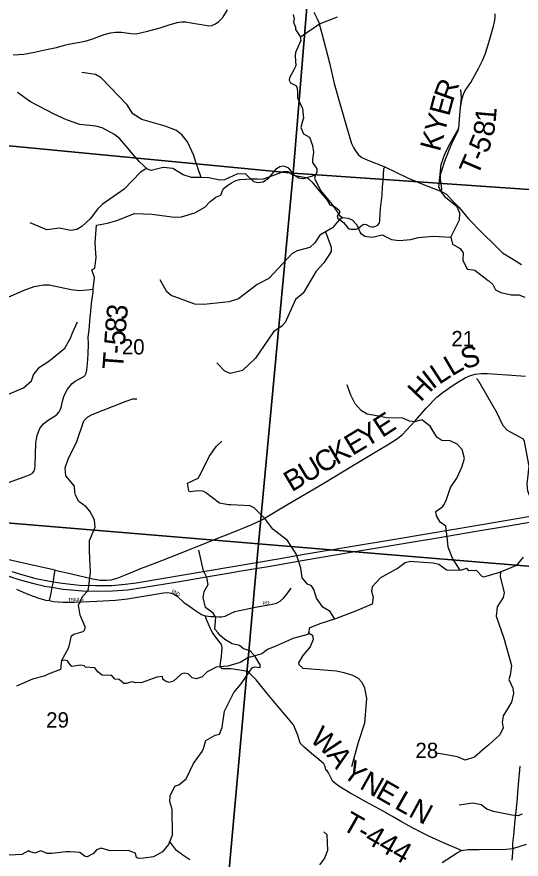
# Model space of a CAD drawing. Extents: x 1878108 to 2183446, y 146837 to 508383.
# Drawn here: x 1990420 to 1997699, y 318226 to 330394 of the extents above; entities that cross this region are included whole.
import ezdxf

# ---------------------------------------------------------------- set-up
doc = ezdxf.new("R2010")
doc.units = 0
for name, color, linetype in [('GM_X_County_Road', 7, 'Continuous'), ('GM_X_County_Road_Text', 7, 'Continuous'), ('GM_X_Minor_River', 7, 'Continuous'), ('GM_X_Section', 7, 'Continuous'), ('GM_X_Section_Text', 7, 'Continuous'), ('GM_X_Township_Road', 7, 'Continuous'), ('GM_X_Township_Road_Text', 7, 'Continuous'), ('GM_X_Township_ROW', 7, 'Continuous'), ('GM_X_Township_Subdivision', 7, 'Continuous'), ('GM_X_Township_Subdivision_Text', 7, 'Continuous'), ('GM_X_US_Route', 7, 'Continuous')]:
    doc.layers.add(name, color=color, linetype=linetype)

msp = doc.modelspace()

# ---------------------------------------------------------------- linework, layer by layer
at = {"layer": 'GM_X_County_Road'}
for points in [[(1994708, 330460), (1994756, 330365), (1994781, 330313), (1994822, 330155), (1994933, 329727), (1995000, 329433), (1995063, 329207), (1995189, 328775), (1995251, 328566), (1995280, 328506), (1995308, 328457), (1995349, 328404), (1995400, 328364), (1995484, 328323), (1995734, 328229), (1996048, 328072), (1996244, 327990), (1996550, 327873), (1996621, 327830), (1996710, 327735), (1996805, 327639), (1996934, 327480), (1997132, 327278), (1997322, 327090), (1997431, 326986), (1997587, 326888), (1997705, 326814)], [(1992096, 322376), (1992245, 322438), (1992285, 322452), (1992515, 322540), (1992670, 322603), (1992973, 322723), (1993298, 322851), (1993517, 322940), (1993802, 323055), (1993954, 323126), (1994317, 323343), (1994850, 323658), (1995256, 323904), (1995614, 324118), (1995792, 324224), (1995901, 324294), (1995982, 324358), (1996046, 324424), (1996170, 324560), (1996330, 324739), (1996480, 324900), (1996575, 324974), (1996705, 325065), (1996810, 325131), (1996892, 325178), (1996966, 325211), (1997042, 325233), (1997124, 325241), (1997214, 325241), (1997498, 325222), (1997761, 325203)], [(1990417, 322126), (1990553, 322063), (1990654, 322023), (1990752, 321991), (1990840, 321968), (1990890, 321961), (1990916, 322070), (1990932, 322153), (1990947, 322231), (1990951, 322251), (1990960, 322322), (1990972, 322402), (1991207, 322348), (1991494, 322282), (1991621, 322257), (1991721, 322256), (1991784, 322263), (1991870, 322286), (1991990, 322333), (1992096, 322376)], [(1996560, 318179), (1996776, 318316), (1996839, 318353), (1996932, 318367), (1997095, 318367), (1997481, 318368), (1997579, 318379), (1997774, 318442)]]:
    msp.add_lwpolyline(points, dxfattribs=at)
at = {"layer": 'GM_X_Minor_River'}
for points in [[(1994410, 330429), (1994424, 330365), (1994412, 330317), (1994442, 330244), (1994442, 330210), (1994512, 330112), (1994518, 330054), (1994440, 329881), (1994436, 329829), (1994447, 329685), (1994417, 329628), (1994357, 329512), (1994349, 329480), (1994363, 329450), (1994369, 329440), (1994447, 329402), (1994465, 329370), (1994469, 329290), (1994473, 329225), (1994543, 329071), (1994559, 328931), (1994541, 328886), (1994519, 328796), (1994557, 328702), (1994645, 328654), (1994687, 328534), (1994704, 328441), (1994690, 328335), (1994688, 328289), (1994748, 328199), (1994752, 328145), (1994730, 328110), (1994724, 328092), (1994716, 328064), (1994802, 327884)], [(1994513, 330107), (1994789, 330295), (1995047, 330395)], [(1994729, 328107), (1994558, 328053), (1994488, 328064), (1994430, 328100), (1994345, 328209), (1994276, 328236), (1994217, 328226), (1994153, 328189), (1994043, 328055), (1993977, 328006), (1993899, 327994), (1993839, 328009), (1993724, 328122), (1993606, 328127), (1993418, 328041), (1993348, 328033), (1993190, 328070), (1993082, 328073), (1992998, 328311), (1992973, 328393), (1992883, 328590), (1992808, 328683), (1992726, 328750), (1992563, 328816), (1992223, 328911), (1992093, 328992), (1992011, 329125), (1991636, 329515), (1991554, 329560), (1991356, 329590)], [(1993082, 328075), (1992940, 328071), (1992820, 328112), (1992673, 328203), (1992531, 328218), (1992358, 328174), (1992306, 328192), (1992189, 328299), (1991906, 328631), (1991828, 328693), (1991651, 328791), (1991561, 328816), (1991329, 328840), (1991137, 328906), (1990958, 328989), (1990858, 329042), (1990617, 329165), (1990430, 329299)], [(1996686, 327209), (1996808, 327462), (1996816, 327557), (1996774, 327647), (1996610, 327777), (1996544, 327869), (1996512, 327931), (1996546, 328259), (1996603, 328423), (1996677, 328566), (1996799, 328788), (1996817, 329037), (1996836, 329223), (1996830, 329343)], [(1992290, 328205), (1992204, 328149), (1991967, 327904), (1991653, 327684), (1991582, 327616), (1991477, 327477), (1991359, 327365), (1991285, 327322), (1991201, 327309), (1991035, 327342), (1990852, 327317), (1990611, 327416)], [(1994802, 327884), (1994972, 327682), (1995080, 327521), (1995120, 327497), (1995204, 327487), (1995260, 327463), (1995328, 327387), (1995380, 327267), (1995444, 327225), (1995550, 327211), (1995692, 327245), (1995712, 327237), (1995826, 327179), (1995940, 327162), (1996108, 327176), (1996212, 327206), (1996428, 327227), (1996686, 327209), (1996708, 327111), (1996818, 327049), (1996864, 326983), (1996856, 326878), (1996922, 326750), (1997002, 326738), (1997030, 326734), (1997222, 326586), (1997234, 326580), (1997292, 326526), (1997330, 326452), (1997404, 326412), (1997556, 326380), (1997664, 326376), (1997754, 326346)], [(1995124, 327496), (1995071, 327463), (1994974, 327348), (1994793, 327239), (1994722, 327127), (1994649, 327064), (1994466, 327015), (1994396, 326977), (1994058, 326613), (1993891, 326526), (1993621, 326320), (1993486, 326277), (1993119, 326236), (1992991, 326241), (1992648, 326366), (1992586, 326419), (1992488, 326594)], [(1994876, 327289), (1994956, 327067), (1994957, 327003), (1994851, 326839), (1994742, 326722), (1994555, 326404), (1994440, 326313), (1994294, 325979), (1994246, 325926), (1994127, 325842), (1993865, 325461), (1993679, 325284), (1993501, 325244), (1993423, 325276), (1993308, 325394)], [(1990266, 324927), (1990518, 325036), (1990634, 325138), (1990661, 325224), (1990745, 325332), (1990883, 325421), (1990907, 325437), (1991112, 325607), (1991196, 325750), (1991222, 325830), (1991296, 325988)], [(1998037, 323128), (1997896, 323271), (1997794, 323547), (1997786, 323643), (1997817, 323905), (1997747, 324260), (1997733, 324292), (1997503, 324418), (1997441, 324488), (1997349, 324678), (1997077, 325144), (1997057, 325170)], [(1996820, 322402), (1996706, 322574), (1996648, 322732), (1996638, 322840), (1996612, 323034), (1996532, 323092), (1996476, 323184), (1996469, 323246), (1996567, 323318), (1996581, 323344), (1996617, 323407), (1996681, 323595), (1996769, 323731), (1996844, 323888), (1996880, 324016), (1996848, 324144), (1996778, 324222), (1996664, 324276), (1996586, 324270), (1996556, 324272), (1996480, 324324), (1996388, 324480), (1996268, 324572), (1996166, 324543), (1996086, 324555), (1995990, 324597), (1995757, 324601), (1995639, 324626), (1995475, 324656), (1995395, 324704), (1995303, 324802), (1995243, 324930), (1995231, 324954), (1995187, 325080)], [(1991065, 321093), (1991169, 321282), (1991207, 321450), (1991241, 321474), (1991379, 321514), (1991403, 321540), (1991407, 321580), (1991335, 321749), (1991308, 321893), (1991366, 322019), (1991446, 322103), (1991454, 322133), (1991482, 322374), (1991467, 322676), (1991469, 322830), (1991551, 323021), (1991541, 323121), (1991531, 323147), (1991475, 323251), (1991421, 323315), (1991317, 323395), (1991265, 323483), (1991259, 323521), (1991251, 323613), (1991127, 323765), (1991120, 323881), (1991164, 324019), (1991280, 324246), (1991389, 324559), (1991443, 324617), (1991509, 324649), (1991986, 324838), (1992092, 324874), (1992150, 324876)], [(1995008, 321693), (1994943, 321803), (1994839, 321865), (1994745, 321997), (1994709, 322121), (1994675, 322175), (1994617, 322197), (1994539, 322289), (1994518, 322435), (1994454, 322636), (1994326, 322828), (1994116, 322995), (1993998, 323147), (1993846, 323299), (1993788, 323329), (1993507, 323345), (1993477, 323345), (1993345, 323367), (1993141, 323522), (1993105, 323542), (1993033, 323546), (1992929, 323532), (1992903, 323542), (1992885, 323656), (1993039, 323730), (1993078, 323795), (1993194, 324041), (1993304, 324190), (1993378, 324262)], [(1992667, 318584), (1992664, 318943), (1992630, 319061), (1992634, 319143), (1992700, 319280), (1992760, 319302), (1992864, 319388), (1992971, 319607), (1993097, 319779), (1993113, 319823), (1993147, 319941), (1993283, 320018), (1993346, 320034), (1993384, 320130), (1993392, 320200), (1993396, 320228), (1993418, 320363), (1993550, 320633), (1993659, 320760), (1993817, 320990), (1993849, 321006), (1993933, 320996), (1993933, 321032), (1993859, 321152), (1993789, 321234), (1993693, 321264), (1993635, 321312), (1993529, 321336), (1993423, 321398), (1993349, 321462), (1993325, 321494), (1993277, 321548), (1993291, 321718), (1993255, 321778), (1993141, 321862), (1993108, 322008), (1993124, 322094), (1993184, 322193), (1993164, 322293), (1993112, 322389), (1993046, 322689)], [(1997727, 322587), (1997644, 322482), (1997632, 322470), (1997388, 322369), (1997154, 322301), (1997136, 322311), (1997054, 322395), (1996944, 322389), (1996928, 322411), (1996908, 322423), (1996838, 322403), (1996646, 322398), (1996616, 322404), (1996512, 322482), (1996430, 322502), (1996152, 322522), (1996102, 322528), (1996026, 322508), (1995912, 322421), (1995894, 322413), (1995671, 322288), (1995549, 322160), (1995539, 322096), (1995561, 322009), (1995551, 321909), (1995307, 321808), (1995021, 321698), (1994795, 321625), (1994638, 321562), (1994636, 321504), (1994620, 321470), (1994404, 321412), (1994386, 321406), (1994168, 321309), (1994036, 321257), (1993954, 321194), (1993752, 321136), (1993716, 321110), (1993642, 321067), (1993465, 321013), (1993295, 320999), (1993233, 320968), (1993169, 320932)], [(1997403, 322376), (1997396, 322310), (1997454, 322074), (1997438, 322008), (1997352, 321870), (1997338, 321736), (1997449, 321417), (1997559, 321023), (1997539, 320885), (1997521, 320819), (1997579, 320695), (1997591, 320618), (1997559, 320492), (1997500, 320396), (1997440, 320298), (1997426, 320198), (1997438, 320124), (1997392, 320023), (1997231, 319879), (1997187, 319841), (1997025, 319700), (1996893, 319656), (1996779, 319702), (1996451, 319763)], [(1994630, 321495), (1994687, 321462), (1994699, 321400), (1994652, 321292), (1994546, 321170), (1994486, 321063), (1994492, 321039), (1994550, 320987), (1995034, 320946), (1995138, 320924), (1995265, 320883), (1995347, 320839), (1995399, 320785), (1995437, 320703), (1995464, 320571), (1995466, 320545), (1995440, 320192), (1995348, 319909), (1995251, 319561)], [(1993169, 320932), (1993095, 320860), (1993009, 320830), (1992953, 320846), (1992893, 320904), (1992839, 320914), (1992803, 320901), (1992791, 320897), (1992679, 320795), (1992613, 320779), (1992557, 320801), (1992529, 320827), (1992521, 320863), (1992441, 320857), (1992227, 320778), (1992139, 320772), (1992087, 320786), (1991997, 320762), (1991963, 320762), (1991895, 320822), (1991835, 320826), (1991789, 320878), (1991775, 320880), (1991651, 320884), (1991587, 320932), (1991545, 320990), (1991407, 320999), (1991397, 321020), (1991345, 321027), (1991213, 321007), (1991181, 321047), (1991149, 321089), (1991107, 321103), (1991065, 321093), (1991056, 321021), (1991056, 321005), (1991050, 320967), (1990874, 320898), (1990814, 320868), (1990646, 320826), (1990414, 320725)], [(1997713, 318874), (1997651, 318854), (1997567, 318860), (1997298, 318914), (1997202, 318949), (1997124, 319009), (1997004, 319037), (1996804, 319007)], [(1992667, 318584), (1992607, 318438), (1992523, 318333), (1992394, 318261), (1992252, 318241), (1992177, 318236), (1992148, 318252), (1992132, 318315), (1992029, 318352), (1991765, 318346), (1991635, 318383), (1991571, 318363), (1991529, 318310), (1991436, 318262), (1991408, 318264), (1991327, 318320), (1991189, 318331), (1991131, 318333), (1990927, 318307), (1990859, 318309), (1990765, 318346), (1990682, 318315), (1990613, 318330), (1990588, 318346), (1990492, 318294), (1990220, 318280)], [(1994849, 318621), (1994893, 318582), (1994903, 318352), (1994863, 318240), (1994788, 318144)], [(1992917, 318215), (1992815, 318285), (1992727, 318349), (1992622, 318486)]]:
    msp.add_lwpolyline(points, dxfattribs=at)
at = {"layer": 'GM_X_Section'}
for points in [[(1989514, 334042), (1994850, 333518), (1994408, 328134), (1989054, 328652)], [(1994850, 333518), (2000093, 333079), (1999689, 327768), (1994408, 328134)], [(1989054, 328652), (1994408, 328134), (1993909, 322781), (1988594, 323225)], [(1994408, 328134), (1999689, 327768), (1999255, 322337), (1993909, 322781)], [(1988594, 323225), (1993909, 322781), (1993424, 317385), (1988119, 317849)], [(1993909, 322781), (1999255, 322337), (1998801, 316967), (1993424, 317385)]]:
    msp.add_lwpolyline(points, close=True, dxfattribs=at)
at = {"layer": 'GM_X_Township_Road'}
for points in [[(1990367, 329844), (1990523, 329855), (1990675, 329883), (1990846, 329921), (1990993, 329952), (1991106, 329983), (1991166, 329998), (1991246, 330013), (1991327, 330028), (1991408, 330044), (1991504, 330069), (1991683, 330138), (1991774, 330161), (1991845, 330173), (1991929, 330174), (1992064, 330151), (1992144, 330149), (1992305, 330186), (1992490, 330236), (1992619, 330276), (1992732, 330311), (1992801, 330323), (1992857, 330321), (1992961, 330303), (1993087, 330282), (1993190, 330266), (1993233, 330269), (1993289, 330294), (1993335, 330328), (1993392, 330384), (1993459, 330494)], [(1996550, 327873), (1996556, 327914), (1996536, 328048), (1996537, 328115), (1996554, 328172), (1996598, 328308), (1996654, 328457), (1996712, 328596), (1996783, 328738), (1996799, 328789), (1996805, 328838), (1996812, 328974), (1996826, 329087), (1996846, 329212), (1996869, 329276), (1996893, 329329), (1996975, 329447), (1997086, 329657), (1997142, 329764), (1997181, 329856), (1997217, 329973), (1997240, 330059), (1997301, 330257), (1997316, 330316), (1997323, 330388), (1997322, 330436)], [(1995707, 328026), (1995707, 328031), (1995719, 328196), (1995734, 328229)], [(1990262, 323651), (1990565, 323765), (1990613, 323781), (1990644, 323800), (1990667, 323828), (1990682, 323865), (1990686, 323921), (1990695, 324235), (1990703, 324291), (1990714, 324346), (1990731, 324397), (1990753, 324445), (1990781, 324487), (1990806, 324514), (1990858, 324556), (1990923, 324599), (1990974, 324630), (1991000, 324654), (1991029, 324686), (1991050, 324727), (1991063, 324769), (1991079, 324842), (1991099, 324909), (1991124, 324961), (1991153, 325013), (1991188, 325062), (1991218, 325097), (1991260, 325131), (1991323, 325164), (1991386, 325199), (1991407, 325218), (1991423, 325247), (1991431, 325291), (1991438, 325388), (1991451, 325520), (1991453, 325669), (1991452, 325766), (1991462, 325869), (1991478, 326060), (1991483, 326095), (1991489, 326140), (1991492, 326207), (1991504, 326291), (1991522, 326416), (1991520, 326459), (1991540, 326627), (1991505, 326738), (1991546, 326765), (1991563, 326915), (1991559, 326979)], [(1990972, 322402), (1990473, 322513), (1990094, 322599), (1990021, 322619), (1989964, 322650), (1989913, 322694), (1989888, 322739), (1989868, 322789), (1989860, 322846), (1989865, 322882)], [(1994961, 319388), (1994951, 319406), (1994919, 319474), (1994900, 319501), (1994878, 319518), (1994870, 319564), (1994850, 319603), (1994777, 319667), (1994674, 319750), (1994566, 319843), (1994543, 319866)], [(1997579, 318379), (1997578, 318404), (1997581, 318455), (1997595, 318575), (1997615, 318792), (1997630, 318960), (1997646, 319105), (1997649, 319189), (1997655, 319241), (1997664, 319360), (1997683, 319567)], [(1995325, 319130), (1995243, 319175), (1995069, 319281), (1995029, 319307), (1994996, 319337), (1994973, 319369), (1994961, 319388)], [(1996154, 318664), (1996076, 318708), (1995956, 318774), (1995840, 318841), (1995662, 318943), (1995450, 319061), (1995325, 319130)], [(1996839, 318353), (1996577, 318462), (1996368, 318560), (1996230, 318626), (1996158, 318662), (1996154, 318664)], [(1997579, 318379), (1997565, 318212)]]:
    msp.add_lwpolyline(points, dxfattribs=at)
at = {"layer": 'GM_X_Township_ROW'}
for points in [[(1991559, 326979), (1991550, 327131), (1991570, 327383), (1991727, 327411), (1991865, 327450), (1992120, 327551), (1992368, 327543), (1992697, 327498), (1992798, 327504), (1992991, 327562), (1993133, 327644), (1993210, 327728), (1993290, 327788), (1993366, 327819), (1993385, 327872), (1993405, 327912), (1993461, 327957), (1993518, 327994), (1993570, 328027), (1993636, 328043), (1993722, 328047), (1993790, 328052), (1993895, 328056), (1993967, 328050), (1994064, 328082), (1994155, 328115), (1994268, 328159), (1994330, 328161), (1994400, 328117), (1994435, 328101), (1994517, 328089), (1994616, 328066), (1994682, 328006), (1994828, 327825), (1994888, 327761), (1994937, 327679), (1995003, 327654), (1995067, 327605), (1995083, 327576), (1995042, 327516), (1995051, 327487), (1995134, 327421), (1995158, 327396), (1995199, 327344), (1995215, 327333), (1995240, 327327), (1995323, 327326), (1995354, 327345), (1995410, 327387), (1995439, 327397), (1995463, 327393), (1995513, 327366), (1995543, 327359), (1995568, 327359), (1995604, 327371), (1995635, 327388), (1995655, 327416), (1995658, 327455), (1995670, 327623), (1995692, 327817), (1995700, 327945), (1995707, 328026)], [(1990262, 326329), (1990527, 326444), (1990669, 326498), (1990805, 326523), (1990888, 326521), (1991206, 326457), (1991323, 326443), (1991436, 326449), (1991520, 326459)], [(1994543, 319866), (1994510, 319901), (1994475, 320019), (1994415, 320168), (1994318, 320280), (1994177, 320444), (1994034, 320620), (1993875, 320815), (1993804, 320891), (1993757, 320930), (1993701, 320947), (1993603, 320962), (1993508, 320976), (1993384, 320974), (1993357, 321013), (1993366, 321096), (1993372, 321149), (1993380, 321228), (1993382, 321277), (1993378, 321307), (1993364, 321340), (1993337, 321377), (1993296, 321426), (1993247, 321491), (1993218, 321544), (1993170, 321652), (1993150, 321714), (1993147, 321739)]]:
    msp.add_lwpolyline(points, dxfattribs=at)
at = {"layer": 'GM_X_Township_Subdivision'}
for points in [[(1990890, 321961), (1990947, 321950), (1991083, 321937), (1991254, 321940), (1991575, 321952), (1991845, 321968), (1992018, 321987), (1992333, 322038), (1992536, 322074), (1992598, 322076), (1992649, 322068), (1992698, 322048), (1992733, 322025), (1992835, 321931), (1992835, 321931)], [(1993730, 321839), (1993831, 321859), (1994056, 321899), (1994112, 321911), (1994166, 321926), (1994221, 321953), (1994268, 321994), (1994319, 322055), (1994354, 322105), (1994378, 322141)], [(1992835, 321931), (1992896, 321889), (1992971, 321836), (1993087, 321759), (1993120, 321744), (1993147, 321739)], [(1993147, 321739), (1993147, 321739), (1993219, 321733), (1993264, 321730), (1993335, 321726), (1993372, 321727), (1993427, 321738), (1993466, 321754), (1993516, 321779), (1993567, 321804), (1993608, 321814), (1993730, 321839)]]:
    msp.add_lwpolyline(points, dxfattribs=at)
at = {"layer": 'GM_X_US_Route'}
for points in [[(1987049, 325081), (1987055, 325075), (1987221, 324902), (1987586, 324531), (1987757, 324357), (1988146, 323956), (1988518, 323577), (1988959, 323130), (1989145, 322970), (1989323, 322830), (1989493, 322715), (1989712, 322583), (1989958, 322458), (1990110, 322392), (1990277, 322325), (1990447, 322267), (1990556, 322237), (1990685, 322204), (1990825, 322171), (1990885, 322159), (1990932, 322153), (1991083, 322127), (1991089, 322127)], [(1990347, 322381), (1990505, 322332), (1990693, 322282), (1990892, 322240), (1990947, 322231), (1991072, 322211), (1991326, 322184), (1991555, 322177), (1991791, 322180), (1991984, 322198), (1992142, 322219), (1993198, 322395), (1994193, 322566), (1994597, 322635), (1995875, 322848), (1997190, 323070), (1998419, 323280)], [(1996313, 322839), (1996325, 322841), (1997081, 322968), (1997459, 323031), (1998017, 323126), (1998524, 323212), (1998818, 323262), (1998920, 323279)], [(1993498, 322363), (1993628, 322385), (1994048, 322456), (1994619, 322554), (1995214, 322654), (1995879, 322766), (1996313, 322839)], [(1991089, 322127), (1991368, 322102), (1991575, 322096), (1991799, 322101), (1992018, 322117), (1992262, 322153), (1992741, 322234), (1993266, 322324), (1993498, 322363)]]:
    msp.add_lwpolyline(points, dxfattribs=at)

# ---------------------------------------------------------------- texts
at = {"layer": 'GM_X_County_Road_Text'}
for s, rotation, p in [('S', 15.7737, (1996874, 325302)), ('L', 30.5577, (1996699, 325196)), ('L', 32.9614, (1996514, 325075)), ('I', 37.6857, (1996421, 325004)), ('H', 46.2726, (1996248, 324821)), ('E', 33.1468, (1995693, 324307)), ('Y', 30.9801, (1995456, 324165)), ('E', 30.9516, (1995264, 324049)), ('K', 30.9527, (1995037, 323913)), ('C', 30.9514, (1994826, 323787)), ('U', 30.9527, (1994600, 323651)), ('B', 30.9514, (1994388, 323524))]:
    msp.add_text(s, height=300, rotation=rotation, dxfattribs=at).set_placement(p)
at = {"layer": 'GM_X_Section_Text'}
for s, p in [('21', (1996692, 325635)), ('20', (1991936, 325517)), ('29', (1990843, 320127)), ('28', (1996173, 319687))]:
    msp.add_text(s, height=221, rotation=0, dxfattribs=at).set_placement(p)
at = {"layer": 'GM_X_Township_Road_Text'}
for s, rotation, p in [('R', 70.0017, (1996714, 329157)), ('E', 75.2091, (1996659, 328947)), ('Y', 75.3029, (1996592, 328692)), ('1', 85.1809, (1997330, 328858)), ('8', 81.4718, (1997300, 328654)), ('K', 75.3029, (1996525, 328436)), ('5', 67.7486, (1997209, 328407)), ('T', 66.6796, (1997069, 328082)), ('-', 66.8179, (1997159, 328289)), ('3', 84.146, (1992006, 326005)), ('8', 85.528, (1991991, 325823)), ('5', 85.8072, (1991978, 325639)), ('-', 85.8749, (1991969, 325516)), ('T', 85.893, (1991953, 325292)), ('W', 318.4804, (1994635, 319944)), ('A', 304.9308, (1994882, 319728)), ('Y', 322.8121, (1995104, 319438)), ('N', 330.7407, (1995352, 319253)), ('E', 330.2891, (1995582, 319125)), ('L', 330.3253, (1995857, 318968)), ('N', 331.6562, (1996059, 318853)), ('T-444', 330.2903, (1995096, 318667))]:
    msp.add_text(s, height=300, rotation=rotation, dxfattribs=at).set_placement(p)
at = {"layer": 'GM_X_Township_Subdivision_Text'}
for s, rotation, p in [('E', 336.7476, (1992648, 322080)), ('N', 333.4203, (1992680, 322067)), ('D', 322.9378, (1992717, 322048)), ('T', 0.0546, (1991162, 321949)), ('R', 0.0951, (1991197, 321949)), ('A', 2.3769, (1991239, 321949)), ('I', 3.6988, (1991284, 321951)), ('L', 3.8053, (1991306, 321952)), ('S', 3.8117, (1991341, 321955)), ('RD', 8.9682, (1993972, 321896))]:
    msp.add_text(s, height=50, rotation=rotation, dxfattribs=at).set_placement(p)

doc.saveas('drawing.dxf')
